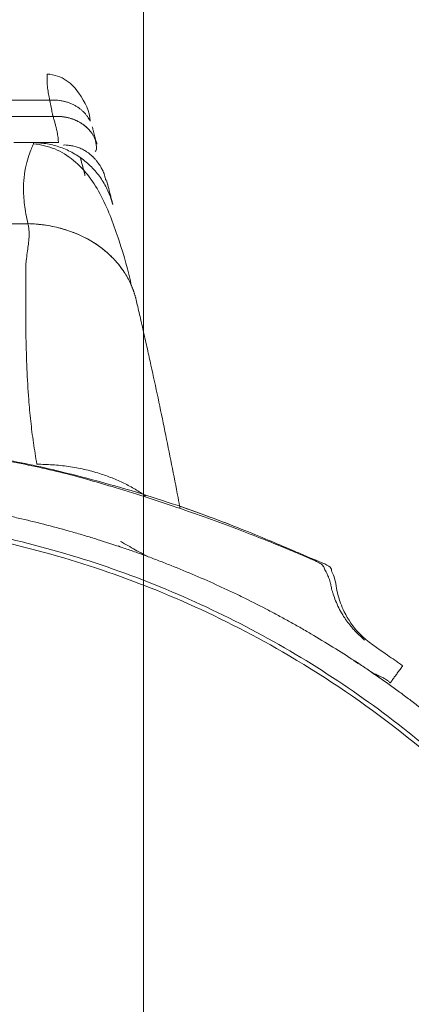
# Model space of a CAD drawing. Header units: millimetres. Extents: x -10 to 594, y 0 to 420.
# Tile 651 of 656: x 497.75 to 501.76, y 146.96 to 157.05. Entities that reach past the tile are written whole.
import ezdxf

# ---------------------------------------------------------------- set-up
doc = ezdxf.new("R2010")
doc.units = ezdxf.units.MM
doc.layers.add('1', color=7, linetype='Continuous', true_color=0xffffff)
doc.styles.add('Calibri', font='txt')
doc.dimstyles.get("Standard").update_dxf_attribs({"dimtxt": 0.18, "dimasz": 0.18, "dimexe": 0.18, "dimexo": 0.0625, "dimgap": 0.09, "dimtad": 0, "dimtih": 1, "dimtoh": 1, "dimdec": 4, "dimzin": 0, "dimdsep": 46, "dimtxsty": 'Standard', "dimcen": 0.09, "dimadec": 0, "dimazin": 0, "dimtfac": 1, "dimtdec": 4, "dimtofl": 0, "dimtmove": 0, "dimatfit": 3, "dimfxl": 0, "dimtolj": 1, "dimtzin": 0, "dimarcsym": 0})

# ---------------------------------------------------------------- blocks, each defined once
blk = doc.blocks.new('_U14')
at = {"layer": '1', "color": 18, "lineweight": 13}
for p, q in [((426.917, 131.344), (426.917, 193.658)), ((499.013, 131.344), (499.013, 193.658)), ((426.917, 191.658), (456.738, 191.658)), ((499.013, 191.658), (469.191, 191.658))]:
    blk.add_line(p, q, dxfattribs=at)
at = {"layer": '1', "color": 18}
for points in [[(426.917, 191.658), (430.417, 192.596), (430.417, 190.72)], [(499.013, 191.658), (495.513, 190.72), (495.513, 192.596)]]:
    blk.add_solid(points, dxfattribs=at)
at = {"layer": '1', "color": 18, "linetype": 'Continuous', "lineweight": 13, "char_height": 3.5, "attachment_point": 7, "line_spacing_factor": 1.399613, "style": 'Calibri'}
for s, insert in [('\\fCalibri|b0|i0;\\W1.0000;1.44', (458.424, 188.674)), ('\\fCalibri|b0|i0;\\W1.0000;DEFLATED TUBE WIDTH', (436.94, 181.665))]:
    blk.add_mtext(s, dxfattribs=dict(at, insert=insert))

msp = doc.modelspace()

# ---------------------------------------------------------------- linework, layer by layer
at = {"layer": '1', "color": 155, "linetype": 'Continuous', "lineweight": 18}
for p, q in [((498.055, 156.495), (498.026, 156.495)), ((498.028, 156.493), (498.029, 156.495)), ((498.142, 155.792), (498.141, 155.797)), ((498.142, 155.792), (498.141, 155.797))]:
    msp.add_line(p, q, dxfattribs=at)
at = {"layer": '1', "color": 155, "linetype": 'Continuous', "lineweight": 13}
for p, q in [((498.052, 156.227), (496.723, 156.227)), ((498.052, 156.227), (496.723, 156.227)), ((496.797, 156.06), (498.087, 156.06)), ((496.797, 156.06), (498.087, 156.06))]:
    msp.add_line(p, q, dxfattribs=at)
at = {"layer": '1', "color": 155, "linetype": 'Continuous', "lineweight": 18}
for centre, major_axis, ratio, start_param, end_param in [((495.59, 155.792), (-8.044, 0), 0.000043, 4.423612, 4.448791), ((495.59, 155.792), (-8.044, 0), 0.000043, 4.423612, 4.448791), ((450.249, 142.801), (-49.8, 0), 1, 3.398586, 3.402192), ((450.249, 142.801), (-49.8, 0), 1, 3.398586, 3.402192)]:
    msp.add_ellipse(centre, major_axis=major_axis, ratio=ratio, start_param=start_param, end_param=end_param, dxfattribs=at)
at = {"layer": '1', "color": 155, "linetype": 'Continuous', "lineweight": 13}
msp.add_ellipse((495.59, 154.96), major_axis=(10.804, 0), ratio=0.000043, start_param=1.361924, end_param=1.779669, dxfattribs=at)
msp.add_ellipse((495.59, 154.96), major_axis=(10.804, 0), ratio=0.000043, start_param=1.361924, end_param=1.779669, dxfattribs=at)
for points, degree, knots in [([(498.052, 156.227), (498.048, 156.249), (498.039, 156.293), (498.031, 156.349), (498.027, 156.397), (498.025, 156.435), (498.025, 156.465), (498.026, 156.484), (498.027, 156.491), (498.028, 156.493)], 3, [0, 0, 0, 0, 0.142177, 0.292989, 0.43233, 0.586818, 0.72097, 0.882276, 1, 1, 1, 1]), ([(498.052, 156.227), (498.048, 156.249), (498.039, 156.293), (498.031, 156.349), (498.027, 156.397), (498.025, 156.435), (498.025, 156.465), (498.026, 156.484), (498.027, 156.491), (498.028, 156.493)], 3, [0, 0, 0, 0, 0.142177, 0.292989, 0.43233, 0.586818, 0.72097, 0.882276, 1, 1, 1, 1]), ([(498.141, 155.797), (498.141, 155.797), (498.141, 155.8), (498.141, 155.81), (498.14, 155.829), (498.136, 155.856), (498.132, 155.886), (498.126, 155.916), (498.118, 155.949), (498.109, 155.984), (498.099, 156.021), (498.091, 156.047), (498.087, 156.06)], 3, [0, 0, 0, 0, 0.031283, 0.136685, 0.288127, 0.422209, 0.527814, 0.629645, 0.727737, 0.822129, 0.912867, 1, 1, 1, 1]), ([(498.141, 155.797), (498.141, 155.797), (498.141, 155.8), (498.141, 155.81), (498.14, 155.829), (498.136, 155.856), (498.132, 155.886), (498.126, 155.916), (498.118, 155.949), (498.109, 155.984), (498.099, 156.021), (498.091, 156.047), (498.087, 156.06)], 3, [0, 0, 0, 0, 0.031283, 0.136685, 0.288127, 0.422209, 0.527814, 0.629645, 0.727737, 0.822129, 0.912867, 1, 1, 1, 1]), ([(497.83, 154.961), (497.822, 154.994), (497.807, 155.062), (497.793, 155.157), (497.785, 155.248), (497.783, 155.356), (497.793, 155.476), (497.817, 155.592), (497.846, 155.682), (497.869, 155.737), (497.881, 155.766), (497.884, 155.776), (497.885, 155.779)], 3, [0, 0, 0, 0, 0.069984, 0.141494, 0.214655, 0.289572, 0.426179, 0.575658, 0.718368, 0.859925, 0.942758, 1, 1, 1, 1]), ([(497.83, 154.961), (497.822, 154.994), (497.807, 155.062), (497.793, 155.157), (497.785, 155.248), (497.783, 155.356), (497.793, 155.476), (497.817, 155.592), (497.846, 155.682), (497.869, 155.737), (497.881, 155.766), (497.884, 155.776), (497.885, 155.779)], 3, [0, 0, 0, 0, 0.069984, 0.141494, 0.214655, 0.289572, 0.426179, 0.575658, 0.718368, 0.859925, 0.942758, 1, 1, 1, 1]), ([(497.881, 155.792), (497.881, 155.792), (497.891, 155.792), (497.893, 155.792), (497.906, 155.792), (497.913, 155.792), (497.915, 155.792), (497.921, 155.792), (497.936, 155.792), (497.945, 155.792), (497.97, 155.792), (497.988, 155.792), (498.036, 155.792), (498.066, 155.792), (498.102, 155.792), (498.121, 155.792), (498.142, 155.792), (498.142, 155.792)], 2, [0, 0, 0, 0.015497, 0.015497, 0.023311, 0.031124, 0.038938, 0.046752, 0.062379, 0.124887, 0.124887, 0.249903, 0.249903, 0.499935, 0.499935, 0.749968, 0.749968, 1, 1, 1]), ([(497.881, 155.792), (497.881, 155.792), (497.891, 155.792), (497.893, 155.792), (497.906, 155.792), (497.91, 155.792), (497.911, 155.792)], 2, [0, 0, 0, 0.474341, 0.474341, 0.713494, 0.952648, 1, 1, 1]), ([(498.372, 155.616), (498.376, 155.603), (498.379, 155.59), (498.394, 155.533), (498.405, 155.494), (498.414, 155.46), (498.414, 155.457), (498.415, 155.455)], 3, [0, 0, 0, 0, 0.206825, 0.206825, 0.942695, 0.942695, 1, 1, 1, 1]), ([(498.372, 155.616), (498.376, 155.603), (498.379, 155.59), (498.394, 155.533), (498.405, 155.494), (498.414, 155.46), (498.414, 155.457), (498.415, 155.455)], 3, [0, 0, 0, 0, 0.206825, 0.206825, 0.942695, 0.942695, 1, 1, 1, 1]), ([(498.633, 155.412), (498.633, 155.411), (498.634, 155.409), (498.638, 155.393), (498.644, 155.37), (498.655, 155.329), (498.668, 155.277), (498.681, 155.227), (498.687, 155.204), (498.689, 155.193), (498.69, 155.191), (498.692, 155.185), (498.694, 155.176), (498.696, 155.167), (498.698, 155.161), (498.699, 155.157), (498.699, 155.156), (498.699, 155.156)], 3, [0, 0, 0, 0, 0.121829, 0.249813, 0.370393, 0.49971, 0.749705, 0.874729, 0.937243, 0.952872, 0.960687, 0.968529, 0.976418, 0.984318, 0.990221, 0.995444, 1, 1, 1, 1]), ([(498.639, 155.387), (498.641, 155.382), (498.645, 155.367), (498.655, 155.329), (498.668, 155.277), (498.681, 155.227), (498.687, 155.204), (498.689, 155.193), (498.69, 155.191), (498.692, 155.185), (498.694, 155.176), (498.696, 155.167), (498.698, 155.161), (498.699, 155.157), (498.699, 155.156), (498.699, 155.156)], 3, [0, 0, 0, 0, 0.128005, 0.307108, 0.653347, 0.826501, 0.913083, 0.934729, 0.945552, 0.956413, 0.967339, 0.97828, 0.986456, 0.99369, 1, 1, 1, 1]), ([(497.921, 152.494), (497.909, 152.568), (497.884, 152.717), (497.857, 152.939), (497.834, 153.192), (497.817, 153.479), (497.809, 153.788), (497.806, 154.095), (497.807, 154.325), (497.808, 154.474), (497.808, 154.543), (497.815, 154.607), (497.824, 154.678), (497.835, 154.752), (497.841, 154.815), (497.842, 154.871), (497.839, 154.917), (497.833, 154.947), (497.83, 154.961)], 3, [0, 0, 0, 0, 0.081038, 0.163926, 0.248714, 0.370148, 0.498161, 0.618181, 0.748366, 0.789355, 0.811007, 0.838108, 0.874313, 0.906048, 0.937617, 0.960231, 0.981007, 1, 1, 1, 1]), ([(497.921, 152.494), (497.909, 152.568), (497.884, 152.717), (497.857, 152.939), (497.834, 153.192), (497.817, 153.479), (497.809, 153.788), (497.806, 154.095), (497.807, 154.325), (497.808, 154.474), (497.808, 154.543), (497.815, 154.607), (497.824, 154.678), (497.835, 154.752), (497.841, 154.815), (497.842, 154.871), (497.839, 154.917), (497.833, 154.947), (497.83, 154.961)], 3, [0, 0, 0, 0, 0.081038, 0.163926, 0.248714, 0.370148, 0.498161, 0.618181, 0.748366, 0.789355, 0.811007, 0.838108, 0.874313, 0.906048, 0.937617, 0.960231, 0.981007, 1, 1, 1, 1])]:
    msp.add_open_spline(points, degree=degree, knots=knots, dxfattribs=at)
at = {"layer": '1', "color": 155, "linetype": 'Continuous', "lineweight": 18}
for points, knots in [([(498.466, 156.013), (498.461, 156.112), (498.4, 156.247), (498.256, 156.419), (498.134, 156.479), (498.065, 156.491), (498.028, 156.493)], [0, 0, 0, 0, 0.507312, 0.751974, 0.876143, 1, 1, 1, 1]), ([(498.466, 156.013), (498.461, 156.112), (498.4, 156.247), (498.256, 156.419), (498.134, 156.479), (498.065, 156.491), (498.028, 156.493)], [0, 0, 0, 0, 0.507312, 0.751974, 0.876143, 1, 1, 1, 1]), ([(498.488, 155.955), (498.491, 155.943), (498.499, 155.914), (498.512, 155.866), (498.525, 155.818), (498.533, 155.789), (498.536, 155.777)], [0, 0, 0, 0, 0.208015, 0.499909, 0.791573, 1, 1, 1, 1]), ([(498.488, 155.955), (498.491, 155.943), (498.499, 155.914), (498.512, 155.866), (498.525, 155.818), (498.533, 155.789), (498.536, 155.777)], [0, 0, 0, 0, 0.208015, 0.499909, 0.791573, 1, 1, 1, 1]), ([(497.885, 155.779), (497.885, 155.779), (497.886, 155.782), (497.887, 155.787), (497.885, 155.791), (497.882, 155.792), (497.881, 155.792)], [0, 0, 0, 0, 0.000264, 0.360189, 0.693366, 1, 1, 1, 1]), ([(497.885, 155.779), (497.885, 155.779), (497.886, 155.782), (497.887, 155.787), (497.885, 155.791), (497.882, 155.792), (497.881, 155.792)], [0, 0, 0, 0, 0.000264, 0.360189, 0.693366, 1, 1, 1, 1]), ([(498.887, 154.332), (498.857, 154.479), (498.774, 154.77), (498.603, 155.246), (498.375, 155.571), (498.112, 155.737), (497.964, 155.771), (497.885, 155.779)], [0, 0, 0, 0, 0.271195, 0.529903, 0.774292, 0.889508, 1, 1, 1, 1]), ([(498.887, 154.332), (498.857, 154.479), (498.774, 154.77), (498.603, 155.246), (498.375, 155.571), (498.112, 155.737), (497.964, 155.771), (497.885, 155.779)], [0, 0, 0, 0, 0.271195, 0.529903, 0.774292, 0.889508, 1, 1, 1, 1]), ([(498.519, 155.7), (498.521, 155.702), (498.536, 155.72), (498.534, 155.769), (498.514, 155.837)], [0, 0, 0, 0, 0.118412, 1, 1, 1, 1]), ([(498.519, 155.7), (498.521, 155.702), (498.536, 155.72), (498.534, 155.769), (498.514, 155.837)], [0, 0, 0, 0, 0.118412, 1, 1, 1, 1]), ([(498.266, 155.762), (498.247, 155.765), (498.22, 155.768), (498.198, 155.768), (498.195, 155.766), (498.194, 155.765)], [0, 0, 0, 0, 0.500075, 0.917984, 1, 1, 1, 1]), ([(498.266, 155.762), (498.247, 155.765), (498.22, 155.768), (498.198, 155.768), (498.195, 155.766), (498.194, 155.765)], [0, 0, 0, 0, 0.500075, 0.917984, 1, 1, 1, 1]), ([(498.625, 155.406), (498.626, 155.408), (498.623, 155.421), (498.618, 155.44), (498.614, 155.457), (498.614, 155.463), (498.602, 155.495), (498.572, 155.551), (498.544, 155.592), (498.519, 155.621), (498.503, 155.639), (498.494, 155.647), (498.488, 155.653), (498.482, 155.658), (498.474, 155.665), (498.458, 155.679), (498.426, 155.702), (498.391, 155.723), (498.35, 155.741), (498.308, 155.754), (498.28, 155.76), (498.266, 155.762)], [0, 0, 0, 0, 0.126759, 0.226066, 0.329366, 0.436144, 0.528769, 0.566842, 0.599757, 0.611084, 0.614435, 0.615716, 0.6169, 0.618158, 0.61964, 0.623596, 0.636388, 0.683304, 0.759423, 0.864963, 1, 1, 1, 1]), ([(498.625, 155.406), (498.626, 155.408), (498.623, 155.421), (498.618, 155.44), (498.614, 155.457), (498.614, 155.463), (498.602, 155.495), (498.572, 155.551), (498.544, 155.592), (498.519, 155.621), (498.503, 155.639), (498.494, 155.647), (498.488, 155.653), (498.482, 155.658), (498.474, 155.665), (498.458, 155.679), (498.426, 155.702), (498.391, 155.723), (498.35, 155.741), (498.308, 155.754), (498.28, 155.76), (498.266, 155.762)], [0, 0, 0, 0, 0.126759, 0.226066, 0.329366, 0.436144, 0.528769, 0.566842, 0.599757, 0.611084, 0.614435, 0.615716, 0.6169, 0.618158, 0.61964, 0.623596, 0.636388, 0.683304, 0.759423, 0.864963, 1, 1, 1, 1]), ([(498.938, 154.18), (498.943, 154.157), (498.954, 154.11), (498.972, 154.033), (498.992, 153.945), (499.012, 153.857), (499.033, 153.763), (499.053, 153.676), (499.071, 153.593), (499.132, 153.316), (499.21, 152.949), (499.302, 152.492), (499.353, 152.227), (499.381, 152.078), (499.388, 152.041)], [0, 0, 0, 0, 0.037401, 0.079205, 0.113996, 0.159673, 0.199973, 0.240006, 0.27968, 0.319286, 0.635114, 0.792212, 0.948749, 1, 1, 1, 1]), ([(498.938, 154.18), (498.943, 154.157), (498.954, 154.11), (498.972, 154.033), (498.992, 153.945), (499.012, 153.857), (499.033, 153.763), (499.053, 153.676), (499.071, 153.593), (499.132, 153.316), (499.21, 152.949), (499.302, 152.492), (499.353, 152.227), (499.381, 152.078), (499.388, 152.041)], [0, 0, 0, 0, 0.037401, 0.079205, 0.113996, 0.159673, 0.199973, 0.240006, 0.27968, 0.319286, 0.635114, 0.792212, 0.948749, 1, 1, 1, 1]), ([(501.278, 150.691), (501.278, 150.691), (501.272, 150.696), (501.257, 150.71), (501.224, 150.739), (501.176, 150.789), (501.144, 150.825), (501.115, 150.861), (501.095, 150.888), (501.073, 150.919), (501.025, 150.996), (500.994, 151.058), (500.961, 151.146), (500.948, 151.19), (500.94, 151.218), (500.935, 151.243), (500.928, 151.274), (500.916, 151.32), (500.906, 151.342), (500.884, 151.391), (500.862, 151.427), (500.856, 151.462), (500.79, 151.497), (500.651, 151.556), (500.487, 151.626), (500.274, 151.713), (500.015, 151.814), (499.722, 151.924), (499.406, 152.036), (499.074, 152.147), (498.675, 152.271), (498.184, 152.414), (497.599, 152.538), (496.841, 152.644), (495.889, 152.72), (494.872, 152.709), (493.941, 152.623), (493.152, 152.502), (492.47, 152.313), (491.923, 152.145), (491.508, 152.004), (491.173, 151.883), (490.888, 151.775), (490.667, 151.687), (490.512, 151.623), (490.412, 151.581), (490.342, 151.548), (490.281, 151.504), (490.249, 151.464), (490.246, 151.428), (490.239, 151.4), (490.228, 151.332), (490.214, 151.27), (490.193, 151.213), (490.181, 151.182), (490.167, 151.151), (490.145, 151.107), (490.1, 151.032), (490.034, 150.947), (489.932, 150.843), (489.808, 150.765), (489.708, 150.708), (489.675, 150.689), (489.652, 150.675), (489.632, 150.663), (489.605, 150.646), (489.564, 150.62), (489.527, 150.593), (489.489, 150.573), (489.535, 150.529), (489.549, 150.505), (489.555, 150.494)], [0, 0, 0, 0, 0.000101, 0.01727, 0.036176, 0.042663, 0.047369, 0.049187, 0.050774, 0.052284, 0.053886, 0.062255, 0.065489, 0.066789, 0.067999, 0.069239, 0.070616, 0.074037, 0.085194, 0.099123, 0.126303, 0.165254, 0.21082, 0.232879, 0.254015, 0.274193, 0.293423, 0.31166, 0.328826, 0.344864, 0.361111, 0.384461, 0.40978, 0.437069, 0.481819, 0.531063, 0.566218, 0.600466, 0.632624, 0.655441, 0.676986, 0.697184, 0.716017, 0.739038, 0.759772, 0.778347, 0.797675, 0.816189, 0.836249, 0.857877, 0.878032, 0.886918, 0.893113, 0.895467, 0.896553, 0.897629, 0.899911, 0.90262, 0.909991, 0.918911, 0.932581, 0.935165, 0.936242, 0.937331, 0.938594, 0.940141, 0.9443, 0.954935, 0.969971, 0.985923, 1, 1, 1, 1]), ([(501.278, 150.691), (501.278, 150.691), (501.272, 150.696), (501.257, 150.71), (501.224, 150.739), (501.176, 150.789), (501.144, 150.825), (501.115, 150.861), (501.095, 150.888), (501.073, 150.919), (501.025, 150.996), (500.994, 151.058), (500.961, 151.146), (500.948, 151.19), (500.94, 151.218), (500.935, 151.243), (500.928, 151.274), (500.916, 151.32), (500.906, 151.342), (500.884, 151.391), (500.862, 151.427), (500.856, 151.462), (500.79, 151.497), (500.651, 151.556), (500.487, 151.626), (500.274, 151.713), (500.015, 151.814), (499.722, 151.924), (499.406, 152.036), (499.074, 152.147), (498.675, 152.271), (498.184, 152.414), (497.599, 152.538), (496.841, 152.644), (495.889, 152.72), (494.872, 152.709), (493.941, 152.623), (493.152, 152.502), (492.47, 152.313), (491.923, 152.145), (491.508, 152.004), (491.173, 151.883), (490.888, 151.775), (490.667, 151.687), (490.512, 151.623), (490.412, 151.581), (490.342, 151.548), (490.281, 151.504), (490.249, 151.464), (490.246, 151.428), (490.239, 151.4), (490.228, 151.332), (490.214, 151.27), (490.193, 151.213), (490.181, 151.182), (490.167, 151.151), (490.145, 151.107), (490.1, 151.032), (490.034, 150.947), (489.932, 150.843), (489.808, 150.765), (489.708, 150.708), (489.675, 150.689), (489.652, 150.675), (489.632, 150.663), (489.605, 150.646), (489.564, 150.62), (489.527, 150.593), (489.489, 150.573), (489.535, 150.529), (489.549, 150.505), (489.555, 150.494)], [0, 0, 0, 0, 0.000101, 0.01727, 0.036176, 0.042663, 0.047369, 0.049187, 0.050774, 0.052284, 0.053886, 0.062255, 0.065489, 0.066789, 0.067999, 0.069239, 0.070616, 0.074037, 0.085194, 0.099123, 0.126303, 0.165254, 0.21082, 0.232879, 0.254015, 0.274193, 0.293423, 0.31166, 0.328826, 0.344864, 0.361111, 0.384461, 0.40978, 0.437069, 0.481819, 0.531063, 0.566218, 0.600466, 0.632624, 0.655441, 0.676986, 0.697184, 0.716017, 0.739038, 0.759772, 0.778347, 0.797675, 0.816189, 0.836249, 0.857877, 0.878032, 0.886918, 0.893113, 0.895467, 0.896553, 0.897629, 0.899911, 0.90262, 0.909991, 0.918911, 0.932581, 0.935165, 0.936242, 0.937331, 0.938594, 0.940141, 0.9443, 0.954935, 0.969971, 0.985923, 1, 1, 1, 1]), ([(501.333, 150.371), (501.34, 150.367), (501.359, 150.357), (501.391, 150.34), (501.427, 150.323), (501.448, 150.314), (501.478, 150.301), (501.508, 150.281), (501.523, 150.268), (501.532, 150.26), (501.537, 150.254), (501.539, 150.252), (501.54, 150.252), (501.54, 150.252), (501.54, 150.252), (501.541, 150.252), (501.541, 150.253), (501.543, 150.255), (501.547, 150.261), (501.558, 150.276), (501.577, 150.303), (501.602, 150.337), (501.628, 150.372), (501.649, 150.4), (501.662, 150.419), (501.666, 150.424), (501.667, 150.426), (501.668, 150.426), (501.668, 150.427), (501.668, 150.427), (501.666, 150.429), (501.664, 150.43), (501.659, 150.433), (501.653, 150.438), (501.642, 150.446), (501.62, 150.462), (501.575, 150.493), (501.439, 150.589), (501.226, 150.726), (501.068, 150.963), (501.001, 151.154), (500.985, 151.272), (500.962, 151.355), (500.935, 151.399), (500.945, 151.419), (500.905, 151.461), (500.81, 151.496), (500.651, 151.564), (500.47, 151.642), (500.233, 151.742), (499.941, 151.86), (499.599, 151.99), (499.209, 152.125), (498.779, 152.258), (498.269, 152.396), (497.687, 152.533), (497.05, 152.629), (496.314, 152.702), (495.589, 152.726), (495.076, 152.71), (494.877, 152.699)], [0, 0, 0, 0, 0.026651, 0.064919, 0.07791, 0.08928, 0.096987, 0.099705, 0.100891, 0.102028, 0.102599, 0.102629, 0.102656, 0.102669, 0.102681, 0.102709, 0.102851, 0.102983, 0.103213, 0.104549, 0.107357, 0.110603, 0.1145, 0.119338, 0.120738, 0.121117, 0.121212, 0.12129, 0.121323, 0.121355, 0.121421, 0.121803, 0.122109, 0.122665, 0.123688, 0.125613, 0.129362, 0.137035, 0.166374, 0.189705, 0.207316, 0.223177, 0.250848, 0.287165, 0.331269, 0.396812, 0.459686, 0.491604, 0.524389, 0.55804, 0.592549, 0.627878, 0.66401, 0.700939, 0.738279, 0.787553, 0.83605, 0.88397, 0.95492, 1, 1, 1, 1]), ([(495.353, 152.209), (495.398, 152.209), (495.443, 152.209), (495.533, 152.208), (495.578, 152.207), (495.713, 152.203), (495.804, 152.2), (495.983, 152.191), (496.073, 152.185), (496.253, 152.172), (496.433, 152.156), (496.611, 152.135), (496.723, 152.121), (496.745, 152.118), (496.79, 152.112), (496.812, 152.109), (496.879, 152.1), (496.924, 152.094), (497.057, 152.073), (497.146, 152.059), (497.278, 152.035), (497.323, 152.027), (497.411, 152.01), (497.455, 152.001), (497.543, 151.983), (497.587, 151.974), (497.675, 151.955), (497.718, 151.945), (497.85, 151.915), (498.024, 151.872), (498.197, 151.825), (498.304, 151.794), (498.326, 151.788), (498.369, 151.776), (498.39, 151.769), (498.454, 151.75), (498.497, 151.737), (498.625, 151.697), (498.71, 151.669), (498.837, 151.626), (498.879, 151.612), (498.963, 151.582), (499.005, 151.567), (499.089, 151.536), (499.13, 151.52), (499.214, 151.488), (499.255, 151.472), (499.379, 151.422), (499.462, 151.389), (499.625, 151.319), (499.706, 151.283), (499.807, 151.236), (499.827, 151.227), (499.867, 151.208), (499.887, 151.199), (499.948, 151.171), (500.067, 151.113), (500.186, 151.053), (500.304, 150.992), (500.343, 150.971), (500.421, 150.929), (500.459, 150.908), (500.537, 150.865), (500.575, 150.844), (500.652, 150.8), (500.69, 150.778), (500.804, 150.711), (500.955, 150.62), (501.103, 150.526), (501.213, 150.454), (501.25, 150.429), (501.322, 150.38), (501.358, 150.355), (501.466, 150.281), (501.538, 150.23), (501.644, 150.152), (501.679, 150.126), (501.749, 150.074), (501.783, 150.048), (501.853, 149.994), (501.887, 149.968), (501.955, 149.913), (501.99, 149.886), (502.091, 149.804), (502.225, 149.693), (502.356, 149.578), (502.452, 149.492), (502.485, 149.462), (502.548, 149.404), (502.643, 149.315), (502.737, 149.225), (502.829, 149.134), (502.859, 149.103), (502.92, 149.042), (502.95, 149.011), (503.01, 148.949), (503.039, 148.917), (503.098, 148.854), (503.127, 148.823), (503.215, 148.727), (503.329, 148.599), (503.44, 148.468), (503.522, 148.369), (503.549, 148.336), (503.603, 148.269), (503.683, 148.169), (503.761, 148.067), (503.837, 147.964), (503.863, 147.93), (503.9, 147.878), (503.913, 147.861), (503.938, 147.826), (503.95, 147.809), (504.061, 147.652), (504.156, 147.511), (504.293, 147.296), (504.338, 147.224), (504.404, 147.115), (504.426, 147.079), (504.469, 147.006), (504.532, 146.896), (504.594, 146.785), (504.654, 146.674), (504.674, 146.636), (504.713, 146.561), (504.733, 146.524), (504.79, 146.411), (504.828, 146.335), (504.9, 146.183), (504.936, 146.107), (505.005, 145.954), (505.038, 145.876), (505.087, 145.76), (505.104, 145.721), (505.135, 145.644), (505.151, 145.605), (505.197, 145.488), (505.227, 145.409), (505.27, 145.291), (505.284, 145.252), (505.312, 145.173), (505.326, 145.133), (505.366, 145.014), (505.392, 144.934), (505.429, 144.815), (505.442, 144.775), (505.466, 144.695), (505.477, 144.655), (505.512, 144.534), (505.534, 144.454), (505.566, 144.332), (505.576, 144.292), (505.596, 144.211), (505.626, 144.089), (505.653, 143.967), (505.679, 143.845), (505.687, 143.804), (505.701, 143.737), (505.706, 143.711), (505.711, 143.685)], [0, 0, 0, 0, 0.008957, 0.008957, 0.017915, 0.017915, 0.035829, 0.035829, 0.053744, 0.053744, 0.071659, 0.089574, 0.089574, 0.094052, 0.094052, 0.098531, 0.098531, 0.107488, 0.107488, 0.125403, 0.125403, 0.13436, 0.13436, 0.143318, 0.143318, 0.152275, 0.152275, 0.161233, 0.161233, 0.179147, 0.197062, 0.197062, 0.201541, 0.201541, 0.206019, 0.206019, 0.214977, 0.214977, 0.232891, 0.232891, 0.241849, 0.241849, 0.250806, 0.250806, 0.259764, 0.259764, 0.268721, 0.268721, 0.286636, 0.286636, 0.30455, 0.30455, 0.309029, 0.309029, 0.313508, 0.313508, 0.322465, 0.34038, 0.34038, 0.349337, 0.349337, 0.358295, 0.358295, 0.367252, 0.367252, 0.376209, 0.376209, 0.394124, 0.412039, 0.412039, 0.420996, 0.420996, 0.429953, 0.429953, 0.447868, 0.447868, 0.456826, 0.456826, 0.465783, 0.465783, 0.47474, 0.47474, 0.483698, 0.483698, 0.501612, 0.519527, 0.519527, 0.528484, 0.528484, 0.537442, 0.555357, 0.555357, 0.564314, 0.564314, 0.573271, 0.573271, 0.582229, 0.582229, 0.591186, 0.591186, 0.609101, 0.627015, 0.627015, 0.635973, 0.635973, 0.64493, 0.662845, 0.662845, 0.671802, 0.671802, 0.676281, 0.676281, 0.68076, 0.68076, 0.716589, 0.716589, 0.734504, 0.734504, 0.743461, 0.743461, 0.752418, 0.770333, 0.770333, 0.779291, 0.779291, 0.788248, 0.788248, 0.806163, 0.806163, 0.824077, 0.824077, 0.841992, 0.841992, 0.850949, 0.850949, 0.859907, 0.859907, 0.877822, 0.877822, 0.886779, 0.886779, 0.895736, 0.895736, 0.913651, 0.913651, 0.922608, 0.922608, 0.931566, 0.931566, 0.94948, 0.94948, 0.958438, 0.958438, 0.967395, 0.98531, 0.98531, 0.994267, 0.994267, 1, 1, 1, 1]), ([(495.396, 152.209), (495.427, 152.209), (495.458, 152.209), (495.533, 152.208), (495.578, 152.207), (495.713, 152.203), (495.804, 152.2), (495.983, 152.191), (496.073, 152.185), (496.253, 152.172), (496.433, 152.156), (496.611, 152.135), (496.723, 152.121), (496.745, 152.118), (496.79, 152.112), (496.812, 152.109), (496.879, 152.1), (496.924, 152.094), (497.057, 152.073), (497.146, 152.059), (497.278, 152.035), (497.323, 152.027), (497.411, 152.01), (497.455, 152.001), (497.543, 151.983), (497.587, 151.974), (497.675, 151.955), (497.718, 151.945), (497.85, 151.915), (498.024, 151.872), (498.197, 151.825), (498.304, 151.794), (498.326, 151.788), (498.369, 151.776), (498.39, 151.769), (498.454, 151.75), (498.497, 151.737), (498.625, 151.697), (498.71, 151.669), (498.837, 151.626), (498.879, 151.612), (498.963, 151.582), (499.005, 151.567), (499.089, 151.536), (499.13, 151.52), (499.214, 151.488), (499.255, 151.472), (499.379, 151.422), (499.462, 151.389), (499.625, 151.319), (499.706, 151.283), (499.807, 151.236), (499.827, 151.227), (499.867, 151.208), (499.887, 151.199), (499.948, 151.171), (500.067, 151.113), (500.186, 151.053), (500.304, 150.992), (500.343, 150.971), (500.421, 150.929), (500.459, 150.908), (500.537, 150.865), (500.575, 150.844), (500.652, 150.8), (500.69, 150.778), (500.804, 150.711), (500.955, 150.62), (501.103, 150.526), (501.213, 150.454), (501.25, 150.429), (501.322, 150.38), (501.358, 150.355), (501.466, 150.281), (501.538, 150.23), (501.644, 150.152), (501.679, 150.126), (501.749, 150.074), (501.783, 150.048), (501.853, 149.994), (501.887, 149.968), (501.955, 149.913), (501.99, 149.886), (502.091, 149.804), (502.225, 149.693), (502.356, 149.578), (502.452, 149.492), (502.485, 149.462), (502.548, 149.404), (502.643, 149.315), (502.737, 149.225), (502.829, 149.134), (502.859, 149.103), (502.92, 149.042), (502.95, 149.011), (503.01, 148.949), (503.039, 148.917), (503.098, 148.854), (503.127, 148.823), (503.215, 148.727), (503.329, 148.599), (503.44, 148.468), (503.522, 148.369), (503.549, 148.336), (503.603, 148.269), (503.683, 148.169), (503.761, 148.067), (503.837, 147.964), (503.863, 147.93), (503.9, 147.878), (503.913, 147.861), (503.938, 147.826), (503.95, 147.809), (504.061, 147.652), (504.156, 147.511), (504.293, 147.296), (504.338, 147.224), (504.404, 147.115), (504.426, 147.079), (504.469, 147.006), (504.532, 146.896), (504.594, 146.785), (504.654, 146.674), (504.674, 146.636), (504.713, 146.561), (504.733, 146.524), (504.79, 146.411), (504.828, 146.335), (504.9, 146.183), (504.936, 146.107), (505.005, 145.954), (505.038, 145.876), (505.087, 145.76), (505.104, 145.721), (505.135, 145.644), (505.151, 145.605), (505.197, 145.488), (505.227, 145.409), (505.27, 145.291), (505.284, 145.252), (505.312, 145.173), (505.326, 145.133), (505.366, 145.014), (505.392, 144.934), (505.429, 144.815), (505.442, 144.775), (505.466, 144.695), (505.477, 144.655), (505.512, 144.534), (505.534, 144.454), (505.566, 144.332), (505.576, 144.292), (505.596, 144.211), (505.626, 144.089), (505.653, 143.967), (505.679, 143.845), (505.687, 143.804), (505.701, 143.737), (505.706, 143.711), (505.711, 143.685)], [0, 0, 0, 0, 0.006109, 0.006109, 0.015092, 0.015092, 0.033058, 0.033058, 0.051024, 0.051024, 0.06899, 0.086957, 0.086957, 0.091448, 0.091448, 0.09594, 0.09594, 0.104923, 0.104923, 0.122889, 0.122889, 0.131872, 0.131872, 0.140855, 0.140855, 0.149838, 0.149838, 0.158821, 0.158821, 0.176788, 0.194754, 0.194754, 0.199245, 0.199245, 0.203737, 0.203737, 0.21272, 0.21272, 0.230686, 0.230686, 0.239669, 0.239669, 0.248653, 0.248653, 0.257636, 0.257636, 0.266619, 0.266619, 0.284585, 0.284585, 0.302551, 0.302551, 0.307043, 0.307043, 0.311534, 0.311534, 0.320517, 0.338484, 0.338484, 0.347467, 0.347467, 0.35645, 0.35645, 0.365433, 0.365433, 0.374416, 0.374416, 0.392382, 0.410349, 0.410349, 0.419332, 0.419332, 0.428315, 0.428315, 0.446281, 0.446281, 0.455264, 0.455264, 0.464247, 0.464247, 0.47323, 0.47323, 0.482213, 0.482213, 0.50018, 0.518146, 0.518146, 0.527129, 0.527129, 0.536112, 0.554078, 0.554078, 0.563061, 0.563061, 0.572045, 0.572045, 0.581028, 0.581028, 0.590011, 0.590011, 0.607977, 0.625943, 0.625943, 0.634926, 0.634926, 0.643909, 0.661876, 0.661876, 0.670859, 0.670859, 0.67535, 0.67535, 0.679842, 0.679842, 0.715774, 0.715774, 0.733741, 0.733741, 0.742724, 0.742724, 0.751707, 0.769673, 0.769673, 0.778656, 0.778656, 0.787639, 0.787639, 0.805605, 0.805605, 0.823572, 0.823572, 0.841538, 0.841538, 0.850521, 0.850521, 0.859504, 0.859504, 0.87747, 0.87747, 0.886453, 0.886453, 0.895437, 0.895437, 0.913403, 0.913403, 0.922386, 0.922386, 0.931369, 0.931369, 0.949335, 0.949335, 0.958318, 0.958318, 0.967301, 0.985268, 0.985268, 0.994251, 0.994251, 1, 1, 1, 1]), ([(501.333, 150.371), (501.34, 150.367), (501.359, 150.357), (501.391, 150.34), (501.427, 150.323), (501.448, 150.314), (501.478, 150.301), (501.508, 150.281), (501.523, 150.268), (501.532, 150.26), (501.537, 150.254), (501.539, 150.252), (501.54, 150.252), (501.54, 150.252), (501.54, 150.252), (501.541, 150.252), (501.541, 150.253), (501.543, 150.255), (501.547, 150.261), (501.558, 150.276), (501.577, 150.303), (501.602, 150.337), (501.628, 150.372), (501.649, 150.4), (501.662, 150.419), (501.666, 150.424), (501.667, 150.426), (501.668, 150.426), (501.668, 150.427), (501.668, 150.427), (501.666, 150.429), (501.664, 150.43), (501.659, 150.433), (501.653, 150.438), (501.642, 150.446), (501.62, 150.462), (501.575, 150.493), (501.439, 150.589), (501.226, 150.726), (501.068, 150.963), (501.001, 151.154), (500.985, 151.272), (500.962, 151.355), (500.935, 151.399), (500.945, 151.419), (500.905, 151.461), (500.81, 151.496), (500.651, 151.564), (500.47, 151.642), (500.233, 151.742), (499.941, 151.86), (499.652, 151.969), (499.459, 152.038), (499.388, 152.062)], [0, 0, 0, 0, 0.041159, 0.100258, 0.12032, 0.137879, 0.149781, 0.153979, 0.15581, 0.157566, 0.158448, 0.158494, 0.158536, 0.158556, 0.158575, 0.158618, 0.158837, 0.159042, 0.159396, 0.161459, 0.165796, 0.170808, 0.176827, 0.184299, 0.186461, 0.187047, 0.187193, 0.187314, 0.187365, 0.187414, 0.187516, 0.188106, 0.188579, 0.189437, 0.191017, 0.193989, 0.199779, 0.21163, 0.256939, 0.29297, 0.320167, 0.344663, 0.387395, 0.443482, 0.511593, 0.612815, 0.709913, 0.759205, 0.809837, 0.861805, 0.915099, 0.969659, 1, 1, 1, 1]), ([(495.353, 131.543), (496.061, 131.543), (496.758, 131.615), (497.619, 131.792), (497.791, 131.832), (498.13, 131.919), (498.298, 131.967), (498.795, 132.123), (499.119, 132.243), (499.752, 132.512), (500.061, 132.663), (500.664, 132.993), (500.959, 133.175), (501.804, 133.754), (502.318, 134.188), (502.904, 134.788), (503.018, 134.911), (503.241, 135.162), (503.349, 135.291), (503.662, 135.682), (503.856, 135.95), (504.395, 136.776), (504.697, 137.356), (505.003, 138.117), (505.061, 138.271), (505.167, 138.579), (505.217, 138.734), (505.353, 139.2), (505.428, 139.513), (505.548, 140.145), (505.592, 140.464), (505.635, 140.946), (505.646, 141.107), (505.659, 141.432), (505.662, 141.594), (505.655, 142.403), (505.587, 143.042), (505.395, 143.988), (505.315, 144.302), (505.173, 144.768), (505.122, 144.924), (505.012, 145.232), (504.953, 145.385), (504.644, 146.138), (504.341, 146.715), (503.803, 147.54), (503.61, 147.809), (503.298, 148.201), (503.19, 148.33), (502.969, 148.581), (502.856, 148.704), (502.276, 149.305), (501.768, 149.741), (500.935, 150.324), (500.646, 150.507), (500.043, 150.846), (499.735, 150.999), (498.791, 151.412), (498.135, 151.625), (497.28, 151.807), (497.106, 151.839), (496.758, 151.895), (496.584, 151.918), (496.062, 151.973), (495.714, 151.992), (495.017, 151.992), (494.668, 151.975), (494.146, 151.921), (493.972, 151.898), (493.623, 151.843), (493.45, 151.812), (492.593, 151.632), (491.934, 151.42), (490.983, 151.005), (490.67, 150.85), (490.07, 150.513), (489.781, 150.331), (489.225, 149.943), (488.958, 149.736), (488.572, 149.406), (488.446, 149.293), (488.199, 149.061), (488.079, 148.942), (487.496, 148.337), (487.084, 147.818), (486.544, 146.99), (486.377, 146.705), (486.07, 146.12), (485.932, 145.823), (485.562, 144.92), (485.374, 144.301), (485.214, 143.508), (485.185, 143.348), (485.136, 143.027), (485.115, 142.865), (485.065, 142.382), (485.048, 142.061), (485.041, 141.098), (485.098, 140.458), (485.25, 139.662), (485.284, 139.503), (485.361, 139.185), (485.403, 139.028), (485.54, 138.561), (485.647, 138.255), (486.011, 137.353), (486.312, 136.774), (486.766, 136.079), (486.86, 135.941), (487.056, 135.672), (487.157, 135.54), (487.468, 135.152), (487.689, 134.903), (488.154, 134.427), (488.4, 134.199), (488.787, 133.874), (488.919, 133.768), (489.19, 133.562), (489.329, 133.461), (490.037, 132.976), (490.637, 132.647), (491.585, 132.243), (491.91, 132.123), (492.41, 131.967), (492.579, 131.919), (492.919, 131.831), (493.09, 131.791), (493.604, 131.686), (493.95, 131.633), (494.647, 131.562), (494.999, 131.543), (495.353, 131.543)], [0, 0, 0, 0, 0.03125, 0.03125, 0.039062, 0.039062, 0.046875, 0.046875, 0.0625, 0.0625, 0.078125, 0.078125, 0.09375, 0.09375, 0.125, 0.125, 0.132813, 0.132813, 0.140625, 0.140625, 0.15625, 0.15625, 0.1875, 0.1875, 0.195312, 0.195312, 0.203125, 0.203125, 0.21875, 0.21875, 0.234375, 0.234375, 0.242188, 0.242188, 0.25, 0.25, 0.28125, 0.28125, 0.296875, 0.296875, 0.304688, 0.304688, 0.3125, 0.3125, 0.34375, 0.34375, 0.359375, 0.359375, 0.367188, 0.367188, 0.375, 0.375, 0.40625, 0.40625, 0.421875, 0.421875, 0.4375, 0.4375, 0.46875, 0.46875, 0.476563, 0.476563, 0.484375, 0.484375, 0.5, 0.5, 0.515625, 0.515625, 0.523438, 0.523438, 0.53125, 0.53125, 0.5625, 0.5625, 0.578125, 0.578125, 0.59375, 0.59375, 0.609375, 0.609375, 0.617188, 0.617188, 0.625, 0.625, 0.65625, 0.65625, 0.671875, 0.671875, 0.6875, 0.6875, 0.71875, 0.71875, 0.726562, 0.726562, 0.734375, 0.734375, 0.75, 0.75, 0.78125, 0.78125, 0.789062, 0.789062, 0.796875, 0.796875, 0.8125, 0.8125, 0.84375, 0.84375, 0.851563, 0.851563, 0.859375, 0.859375, 0.875, 0.875, 0.890625, 0.890625, 0.898438, 0.898438, 0.90625, 0.90625, 0.9375, 0.9375, 0.953125, 0.953125, 0.960938, 0.960938, 0.96875, 0.96875, 0.984375, 0.984375, 1, 1, 1, 1]), ([(495.353, 131.543), (496.061, 131.543), (496.758, 131.615), (497.619, 131.792), (497.791, 131.832), (498.13, 131.919), (498.298, 131.967), (498.795, 132.123), (499.119, 132.243), (499.752, 132.512), (500.061, 132.663), (500.664, 132.993), (500.959, 133.175), (501.804, 133.754), (502.318, 134.188), (502.904, 134.788), (503.018, 134.911), (503.241, 135.162), (503.349, 135.291), (503.662, 135.682), (503.856, 135.95), (504.395, 136.776), (504.697, 137.356), (505.003, 138.117), (505.061, 138.271), (505.167, 138.579), (505.217, 138.734), (505.353, 139.2), (505.428, 139.513), (505.548, 140.145), (505.592, 140.464), (505.635, 140.946), (505.646, 141.107), (505.659, 141.432), (505.662, 141.594), (505.655, 142.403), (505.587, 143.042), (505.395, 143.988), (505.315, 144.302), (505.173, 144.768), (505.122, 144.924), (505.012, 145.232), (504.953, 145.385), (504.644, 146.138), (504.341, 146.715), (503.803, 147.54), (503.61, 147.809), (503.298, 148.201), (503.19, 148.33), (502.969, 148.581), (502.856, 148.704), (502.276, 149.305), (501.768, 149.741), (500.935, 150.324), (500.646, 150.507), (500.043, 150.846), (499.735, 150.999), (498.791, 151.412), (498.135, 151.625), (497.28, 151.807), (497.106, 151.839), (496.758, 151.895), (496.584, 151.918), (496.062, 151.973), (495.714, 151.992), (495.017, 151.992), (494.668, 151.975), (494.146, 151.921), (493.972, 151.898), (493.623, 151.843), (493.45, 151.812), (492.593, 151.632), (491.934, 151.42), (490.983, 151.005), (490.67, 150.85), (490.07, 150.513), (489.781, 150.331), (489.225, 149.943), (488.958, 149.736), (488.572, 149.406), (488.446, 149.293), (488.199, 149.061), (488.079, 148.942), (487.496, 148.337), (487.084, 147.818), (486.544, 146.99), (486.377, 146.705), (486.07, 146.12), (485.932, 145.823), (485.562, 144.92), (485.374, 144.301), (485.214, 143.508), (485.185, 143.348), (485.136, 143.027), (485.115, 142.865), (485.065, 142.382), (485.048, 142.061), (485.041, 141.098), (485.098, 140.458), (485.25, 139.662), (485.284, 139.503), (485.361, 139.185), (485.403, 139.028), (485.54, 138.561), (485.647, 138.255), (486.011, 137.353), (486.312, 136.774), (486.766, 136.079), (486.86, 135.941), (487.056, 135.672), (487.157, 135.54), (487.468, 135.152), (487.689, 134.903), (488.154, 134.427), (488.4, 134.199), (488.787, 133.874), (488.919, 133.768), (489.19, 133.562), (489.329, 133.461), (490.037, 132.976), (490.637, 132.647), (491.585, 132.243), (491.91, 132.123), (492.41, 131.967), (492.579, 131.919), (492.919, 131.831), (493.09, 131.791), (493.604, 131.686), (493.95, 131.633), (494.647, 131.562), (494.999, 131.543), (495.353, 131.543)], [0, 0, 0, 0, 0.03125, 0.03125, 0.039062, 0.039062, 0.046875, 0.046875, 0.0625, 0.0625, 0.078125, 0.078125, 0.09375, 0.09375, 0.125, 0.125, 0.132813, 0.132813, 0.140625, 0.140625, 0.15625, 0.15625, 0.1875, 0.1875, 0.195312, 0.195312, 0.203125, 0.203125, 0.21875, 0.21875, 0.234375, 0.234375, 0.242188, 0.242188, 0.25, 0.25, 0.28125, 0.28125, 0.296875, 0.296875, 0.304688, 0.304688, 0.3125, 0.3125, 0.34375, 0.34375, 0.359375, 0.359375, 0.367188, 0.367188, 0.375, 0.375, 0.40625, 0.40625, 0.421875, 0.421875, 0.4375, 0.4375, 0.46875, 0.46875, 0.476563, 0.476563, 0.484375, 0.484375, 0.5, 0.5, 0.515625, 0.515625, 0.523438, 0.523438, 0.53125, 0.53125, 0.5625, 0.5625, 0.578125, 0.578125, 0.59375, 0.59375, 0.609375, 0.609375, 0.617188, 0.617188, 0.625, 0.625, 0.65625, 0.65625, 0.671875, 0.671875, 0.6875, 0.6875, 0.71875, 0.71875, 0.726562, 0.726562, 0.734375, 0.734375, 0.75, 0.75, 0.78125, 0.78125, 0.789062, 0.789062, 0.796875, 0.796875, 0.8125, 0.8125, 0.84375, 0.84375, 0.851563, 0.851563, 0.859375, 0.859375, 0.875, 0.875, 0.890625, 0.890625, 0.898438, 0.898438, 0.90625, 0.90625, 0.9375, 0.9375, 0.953125, 0.953125, 0.960938, 0.960938, 0.96875, 0.96875, 0.984375, 0.984375, 1, 1, 1, 1]), ([(495.353, 131.576), (496.004, 131.576), (497.402, 131.709), (499.132, 132.239), (501.015, 133.176), (502.409, 134.26), (503.506, 135.521), (504.102, 136.376), (504.557, 137.188), (504.986, 138.139), (505.345, 139.246), (505.575, 140.515), (505.651, 141.943), (505.485, 143.627), (505.043, 145.114), (504.474, 146.369), (503.817, 147.502), (502.829, 148.734), (501.639, 149.8), (500.512, 150.556), (499.121, 151.262), (497.419, 151.803), (495.364, 152.012), (493.306, 151.808), (491.386, 151.201), (489.549, 150.195), (488.018, 148.911), (486.885, 147.497), (486.228, 146.36), (485.658, 145.101), (485.218, 143.612), (485.034, 141.718), (485.198, 139.836), (485.719, 138.033), (486.621, 136.26), (487.524, 135.108), (488.429, 134.217), (489.194, 133.573), (490.223, 132.909), (491.412, 132.327), (492.667, 131.896), (494.04, 131.631), (494.929, 131.576), (495.353, 131.576)], [0, 0, 0, 0, 0.029164, 0.062619, 0.081018, 0.12504, 0.143172, 0.159643, 0.174464, 0.187641, 0.209766, 0.230608, 0.25019, 0.279328, 0.312635, 0.324797, 0.345604, 0.375064, 0.399022, 0.419823, 0.437462, 0.470143, 0.499813, 0.529546, 0.562296, 0.590043, 0.624942, 0.654418, 0.675278, 0.68753, 0.720846, 0.750004, 0.779786, 0.812427, 0.840342, 0.874831, 0.881091, 0.899791, 0.921181, 0.937295, 0.96011, 0.981014, 1, 1, 1, 1]), ([(495.353, 131.576), (496.004, 131.576), (497.402, 131.709), (499.132, 132.239), (501.015, 133.176), (502.409, 134.26), (503.506, 135.521), (504.102, 136.376), (504.557, 137.188), (504.986, 138.139), (505.345, 139.246), (505.575, 140.515), (505.651, 141.943), (505.485, 143.627), (505.043, 145.114), (504.474, 146.369), (503.817, 147.502), (502.829, 148.734), (501.639, 149.8), (500.512, 150.556), (499.121, 151.262), (497.419, 151.803), (495.364, 152.012), (493.306, 151.808), (491.386, 151.201), (489.549, 150.195), (488.018, 148.911), (486.885, 147.497), (486.228, 146.36), (485.658, 145.101), (485.218, 143.612), (485.034, 141.718), (485.198, 139.836), (485.719, 138.033), (486.621, 136.26), (487.524, 135.108), (488.429, 134.217), (489.194, 133.573), (490.223, 132.909), (491.412, 132.327), (492.667, 131.896), (494.04, 131.631), (494.929, 131.576), (495.353, 131.576)], [0, 0, 0, 0, 0.029164, 0.062619, 0.081018, 0.12504, 0.143172, 0.159643, 0.174464, 0.187641, 0.209766, 0.230608, 0.25019, 0.279328, 0.312635, 0.324797, 0.345604, 0.375064, 0.399022, 0.419823, 0.437462, 0.470143, 0.499813, 0.529546, 0.562296, 0.590043, 0.624942, 0.654418, 0.675278, 0.68753, 0.720846, 0.750004, 0.779786, 0.812427, 0.840342, 0.874831, 0.881091, 0.899791, 0.921181, 0.937295, 0.96011, 0.981014, 1, 1, 1, 1]), ([(499.057, 151.547), (499.048, 151.552), (499.012, 151.571), (498.951, 151.605), (498.882, 151.644), (498.825, 151.676), (498.791, 151.695), (498.777, 151.703)], [0, 0, 0, 0, 0.11096, 0.427325, 0.691648, 0.870279, 1, 1, 1, 1])]:
    msp.add_open_spline(points, degree=3, knots=knots, dxfattribs=at)
at = {"layer": '1', "color": 155, "linetype": 'Continuous', "lineweight": 13}
for points, weights in [([(498.052, 156.227), (498.352, 156.248), (498.466, 156.013)], [1, 0.810598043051, 0.952631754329]), ([(498.052, 156.227), (498.352, 156.248), (498.466, 156.013)], [1, 0.810598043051, 0.952631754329]), ([(498.087, 156.06), (498.397, 156.081), (498.514, 155.837)], [1, 0.809729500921, 0.95243237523]), ([(498.087, 156.06), (498.346, 156.077), (498.48, 155.893)], [1, 0.836115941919, 0.919256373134]), ([(497.881, 155.792), (498.537, 155.792), (498.699, 155.156)], [1, 0.789653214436, 1]), ([(497.881, 155.792), (498.537, 155.792), (498.699, 155.156)], [1, 0.789653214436, 1]), ([(497.83, 154.961), (498.62, 154.941), (498.887, 154.332)], [1, 0.8307803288, 0.9576950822]), ([(497.83, 154.961), (498.552, 154.943), (498.849, 154.408)], [1, 0.843051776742, 0.940845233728]), ([(497.921, 152.494), (498.584, 152.493), (499.034, 152.168)], [1, 0.885912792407, 0.894129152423]), ([(497.921, 152.494), (498.584, 152.493), (499.034, 152.168)], [1, 0.885912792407, 0.894129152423])]:
    msp.add_rational_spline(points, weights, degree=2, dxfattribs=at)
msp.add_open_spline([(498.087, 156.06), (498.079, 156.087), (498.06, 156.199), (498.052, 156.227)], degree=2, dxfattribs=at)
msp.add_open_spline([(498.087, 156.06), (498.079, 156.087), (498.06, 156.199), (498.052, 156.227)], degree=2, dxfattribs=at)
at = {"layer": '1', "color": 155, "linetype": 'Continuous', "lineweight": 18}
for points, weights in [([(498.514, 155.837), (498.528, 155.808), (498.536, 155.777)], [0.95243237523, 0.972818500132, 1]), ([(498.514, 155.837), (498.528, 155.808), (498.536, 155.777)], [0.95243237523, 0.972818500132, 1]), ([(498.887, 154.332), (498.919, 154.258), (498.938, 154.18)], [0.9576950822, 0.975825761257, 1]), ([(498.887, 154.332), (498.919, 154.258), (498.938, 154.18)], [0.9576950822, 0.975825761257, 1])]:
    msp.add_rational_spline(points, weights, degree=2, dxfattribs=at)
for points in [[(498.778, 151.645), (498.771, 151.649), (498.764, 151.653), (498.757, 151.657)], [(501.162, 150.485), (501.193, 150.463), (501.206, 150.454), (501.21, 150.452)]]:
    msp.add_open_spline(points, degree=3, dxfattribs=at)

# ---------------------------------------------------------------- dimensions: what is measured, and where the dimension line sits
at = {"layer": '1', "color": 18, "linetype": 'Continuous', "lineweight": 13}
dim = msp.add_linear_dim(base=(426.917, 191.658), p1=(499.013, 131.344), p2=(426.917, 131.344), text=' <> \\P\\fCalibri|b0|i0;\\C18;{\\H1.00x;\\fCalibri|b0|i0;DEFLATED TUBE WIDTH\\fCalibri|b0|i0;}\\C18;', dimstyle='Standard', override={"dimtxt": 3.5, "dimasz": 3.5, "dimexe": 2, "dimexo": 0, "dimgap": 1.5, "dimtih": 0, "dimtoh": 0, "dimdec": 2, "dimlfac": 0.02, "dimdsep": 46, "dimlunit": 2, "dimtxsty": 'Calibri', "dimsah": 1, "dimse1": 0, "dimse2": 0, "dimsd1": 0, "dimsd2": 0, "dimclrd": 18, "dimclre": 18, "dimclrt": 18, "dimtol": 0, "dimtm": -0.1, "dimtfac": 1, "dimtdec": 2, "dimtofl": 1, "dimtmove": 0, "dimlwd": 13, "dimlwe": 13}, dxfattribs=at)
dim.commit()
dim.dimension.update_dxf_attribs({"geometry": '_U14', "text_midpoint": (462.965, 191.658), "dimtype": 160})

doc.saveas('drawing.dxf')
